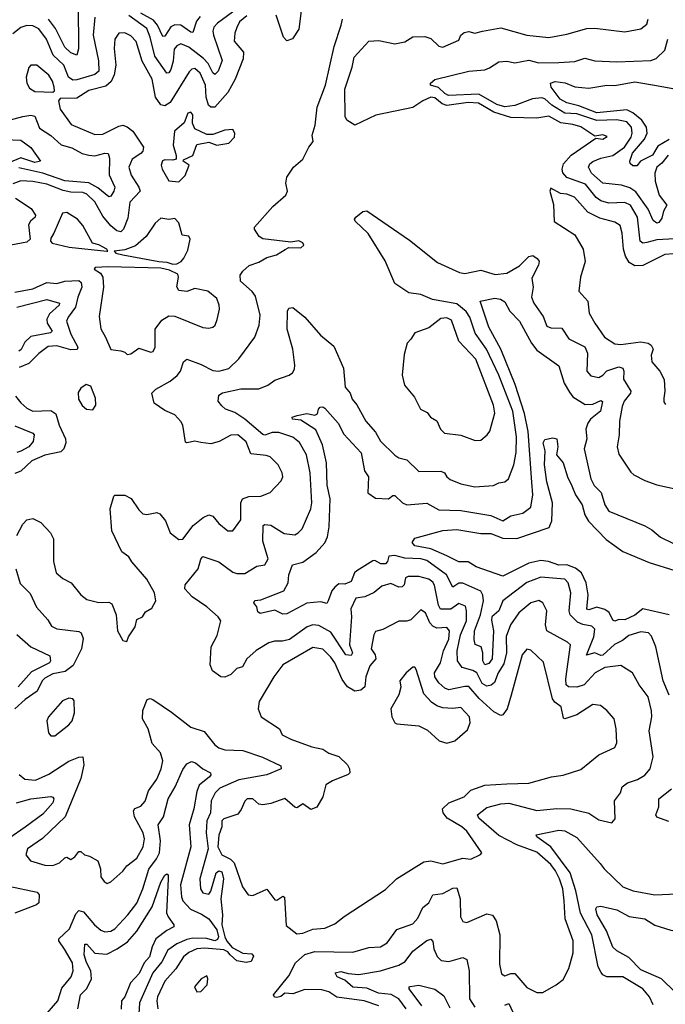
# Model space of a CAD drawing. Extents: x 1245515 to 1420776, y 606314 to 671314.
# Tile 354 of 385: x 1397580 to 1400808, y 633638 to 638562. Entities that reach past the tile are written whole.
import ezdxf

# ---------------------------------------------------------------- set-up
doc = ezdxf.new("R2010")
doc.units = 0

msp = doc.modelspace()

# ---------------------------------------------------------------- linework, layer by layer
at = {"layer": '0CON10XD'}
for points in [[(1397871.9, 638635), (1397874, 638416), (1397865.7, 638385), (1397835, 638396.6), (1397805, 638424.7), (1397758.3, 638518.3), (1397724.5, 638564.5)], [(1398694.2, 638635.8), (1398568.9, 638545), (1398550.9, 638525), (1398545.3, 638505), (1398548.8, 638485), (1398592.7, 638357.3), (1398572.4, 638305), (1398555, 638288.7), (1398545, 638295.5), (1398522.4, 638342.4), (1398498.2, 638368.2), (1398425, 638425.5), (1398385, 638441.8), (1398365, 638431.1), (1398352.8, 638415), (1398347.8, 638355), (1398336.5, 638313.5), (1398325, 638295.6), (1398315, 638294.4), (1398255, 638379.6), (1398232.3, 638475), (1398215, 638517.6), (1398125, 638582.5)], [(1398482.7, 638577.3), (1398464.3, 638555), (1398445, 638498.6), (1398435, 638499.6), (1398385.5, 638535), (1398355, 638537), (1398335, 638525.8), (1398305, 638479.6), (1398295, 638478.2), (1398268.3, 638535), (1398249.2, 638559.2), (1398185, 638594.4)], [(1398987.2, 638607.2), (1398975.7, 638515), (1398943.9, 638466.1), (1398915, 638456.8), (1398899.3, 638475), (1398862.3, 638585)], [(1397956.1, 638573.9), (1397947.8, 638485), (1397974.3, 638355.7), (1397975.2, 638304.8), (1397955, 638288.3), (1397865, 638261.6), (1397845, 638259.5), (1397824, 638274), (1397800.7, 638335), (1397746.9, 638385), (1397714.6, 638464.6), (1397675, 638516.8), (1397645, 638531.8), (1397615, 638532.7), (1397585, 638523.2), (1397545, 638490.8)], [(1397565, 635983.2), (1397595, 636038.9), (1397615, 636060), (1397645, 636067.5), (1397685, 636047.7), (1397733.8, 635995), (1397748.4, 635965), (1397748.3, 635851.7), (1397762.5, 635795), (1397795, 635767.3), (1397837.8, 635745), (1397885.4, 635685), (1397915, 635662.3), (1397975, 635646.6), (1398025, 635648.2), (1398039.9, 635639.9), (1398062.1, 635585), (1398068.8, 635505), (1398095, 635457.5), (1398115, 635452), (1398123.9, 635476.1), (1398156.7, 635525), (1398165, 635562.5), (1398194.2, 635575.8), (1398208.8, 635601.2), (1398241.5, 635618.5), (1398261.5, 635655), (1398254.5, 635695), (1398215, 635764.3), (1398140.3, 635850.3), (1398125, 635876.5), (1398090.3, 635900.3), (1398041.1, 636005), (1398032.5, 636115), (1398051.2, 636178.8), (1398056.2, 636183.8), (1398105, 636184.5), (1398137.1, 636167.1), (1398175, 636110.6), (1398195, 636091.5), (1398215, 636088.2), (1398265, 636098.2), (1398281.3, 636091.3), (1398308.2, 636055), (1398332.2, 635995), (1398375, 635962.7), (1398395, 635963.5), (1398447.8, 636032.2), (1398497, 636073), (1398525, 636085.3), (1398545, 636079.6), (1398575, 636042.9), (1398621.2, 636005), (1398646.2, 636005), (1398685, 636060), (1398685.3, 636145), (1398693.5, 636165), (1398725, 636177.8), (1398785, 636178.8), (1398831.8, 636198.2), (1398887.5, 636255), (1398895.6, 636275), (1398892.2, 636295), (1398871.9, 636335), (1398832, 636375), (1398812.4, 636382.4), (1398735, 636390.5), (1398711.5, 636451.5), (1398671.4, 636485), (1398635, 636484.2), (1398576.7, 636453.3), (1398535, 636441), (1398485, 636447.8), (1398455, 636454.7), (1398415, 636445.7), (1398409.4, 636449.4), (1398395.4, 636534.6), (1398385, 636552.7), (1398355.6, 636585.6), (1398305, 636607.4), (1398252.8, 636645), (1398241.2, 636695), (1398260, 636715), (1398332.5, 636755), (1398367.9, 636782.1), (1398383.5, 636805), (1398399.2, 636850.9), (1398415, 636864.5), (1398487.5, 636837.5), (1398545, 636807.8), (1398575, 636804.7), (1398625, 636817.3), (1398675, 636865.7), (1398755.6, 636975), (1398776.7, 637035), (1398782.5, 637085), (1398758.7, 637178.7), (1398742.6, 637202.6), (1398684.6, 637255), (1398682.2, 637285), (1398695.4, 637304.6), (1398728, 637332), (1398775, 637349.4), (1398815, 637372.5), (1398864.2, 637385.8), (1398907, 637413), (1398925, 637422.5), (1398985, 637421.2), (1399000, 637435), (1398995, 637446), (1398975, 637455.7), (1398935, 637450), (1398795, 637466.7), (1398777.7, 637477.7), (1398754, 637515), (1398753.8, 637525), (1398845, 637627.1), (1398910, 637685), (1398918.8, 637705), (1398911.2, 637745), (1398916, 637775), (1398948.6, 637825), (1398995, 637864.4), (1399026.2, 637925), (1399047.8, 637952.2), (1399042.8, 637985), (1399056.6, 638035), (1399067.8, 638125), (1399108.4, 638235), (1399151.5, 638428.5), (1399187.5, 638535), (1399193.1, 638565)], [(1398715, 638581.5), (1398678.7, 638551.4), (1398665, 638522.9)], [(1400855, 637466.8), (1400765, 637460.8), (1400715, 637448.2), (1400695, 637444.1), (1400681.8, 637455), (1400668.9, 637575), (1400634.2, 637634.2), (1400605, 637648.4), (1400525, 637643.9), (1400485, 637656.5), (1400462.7, 637672.7), (1400409.1, 637739.1), (1400315, 637773.5), (1400295.5, 637795.5), (1400291.6, 637815), (1400298.5, 637841.5), (1400337.8, 637885), (1400460.5, 637969.5), (1400495, 637963.9), (1400517.1, 637977.1), (1400495, 637985.8), (1400455, 637979.2), (1400385, 638025.6), (1400345, 638038.4), (1400285, 638046.5), (1400225, 638080), (1400165, 638069.7), (1400035, 638072.5), (1399950.1, 638100.1), (1399874.6, 638145), (1399822.3, 638147.7), (1399715, 638132.5), (1399691.7, 638141.7), (1399655, 638170.7), (1399635, 638175.1), (1399595, 638156.5), (1399545, 638122.1), (1399360, 638085), (1399255, 638034), (1399215, 638060), (1399207.3, 638077.3), (1399205.4, 638214.6), (1399241.9, 638325), (1399251.5, 638375), (1399325.7, 638454.3), (1399375, 638457.5), (1399455, 638441.2), (1399505, 638451.9), (1399545, 638476.9), (1399605, 638478), (1399635, 638468), (1399675, 638430), (1399695, 638424), (1399775, 638460), (1399786, 638485), (1399802.1, 638497.9), (1399825, 638502.2), (1399855, 638494.5), (1399893.3, 638505), (1399985, 638520.8), (1400114.7, 638484.7), (1400225, 638473.4), (1400315, 638490), (1400415, 638518.5), (1400455, 638519.1), (1400605, 638501.5), (1400685, 638516.7), (1400715, 638540), (1400722.1, 638565)], [(1398665, 638522.9), (1398655.8, 638495), (1398652.9, 638455), (1398698.9, 638398.9), (1398697.1, 638367.1), (1398657, 638265), (1398621.3, 638198.7), (1398555, 638125.4), (1398535, 638124.6), (1398524.8, 638134.8), (1398512, 638175), (1398508.5, 638235), (1398482.1, 638295), (1398455, 638317.8), (1398441.4, 638315), (1398427.9, 638302.1), (1398332, 638148), (1398305, 638131.9), (1398285, 638137.1), (1398259.8, 638175), (1398242.8, 638265), (1398192, 638355), (1398163, 638453), (1398135, 638482.1), (1398105, 638496.2), (1398075, 638495.5), (1398055.4, 638465), (1398052.8, 638417.2), (1398060.7, 638335), (1398052.9, 638287.1), (1398037.6, 638252.4), (1398009.9, 638230.1), (1397925, 638208.1), (1397865, 638170), (1397781.7, 638168.3), (1397774.1, 638155.9), (1397782.1, 638115), (1397837.8, 638037.8), (1397955, 637988.4), (1397995, 637989.5), (1398075, 638029.8), (1398095, 638034.3), (1398116.7, 638026.7), (1398145, 638004.1), (1398199.1, 637925), (1398195.2, 637905), (1398185, 637892.6), (1398141.8, 637865), (1398125.9, 637825), (1398136.6, 637785), (1398175.8, 637725), (1398182.6, 637705), (1398131.2, 637648.8), (1398120.2, 637569.8), (1398099.7, 637515), (1398085, 637501.4), (1398065, 637505.8), (1398035, 637531.9), (1397995, 637580), (1397955, 637650.5), (1397915, 637690), (1397895, 637698.2), (1397835, 637699.6), (1397797.1, 637707.1), (1397715, 637738.9), (1397645, 637753.4), (1397585, 637757), (1397545, 637741.5)], [(1400822.7, 637885), (1400790.8, 637845), (1400766.1, 637825), (1400755.6, 637794.4), (1400757, 637755), (1400776.5, 637685), (1400815.3, 637635), (1400798.3, 637605), (1400790.7, 637569.3), (1400775, 637547.6), (1400765, 637544.2), (1400747.4, 637557.4), (1400721.8, 637615), (1400660.9, 637700.9), (1400631.2, 637721.2), (1400589.2, 637735), (1400495, 637743.8), (1400438.1, 637795), (1400423.8, 637825), (1400429.6, 637840.4), (1400445, 637852.8), (1400485, 637870), (1400545, 637882.1), (1400603.1, 637925), (1400636.6, 637975), (1400642.2, 637995), (1400639.3, 638025), (1400615, 638051.4), (1400565, 638061.4), (1400465, 638057.5), (1400365, 638090.5), (1400304.6, 638094.5), (1400240, 638135), (1400205, 638166.5), (1400190.7, 638170.7), (1400144, 638166), (1400055, 638133.7), (1400005, 638127), (1399965, 638137.2), (1399875, 638189.7), (1399723.3, 638183.3), (1399705, 638192.5), (1399673.6, 638223.6), (1399633.3, 638235), (1399633.8, 638245), (1399655, 638262.5), (1399824.8, 638305.2), (1399905, 638312.1), (1399929, 638321), (1399975, 638351.6), (1400015.4, 638354.6), (1400055, 638346.8), (1400125, 638360.2), (1400175, 638346.4), (1400275, 638348.8), (1400355, 638353.8), (1400405, 638370), (1400455, 638356.2), (1400565, 638351.8), (1400735, 638358.5), (1400762.2, 638367.8), (1400805, 638410), (1400820.8, 638465)], [(1397745, 638198.8), (1397753.9, 638206.1), (1397751.8, 638225), (1397743.8, 638255), (1397726.2, 638285), (1397665, 638334.3), (1397635, 638334), (1397625, 638323.3), (1397612.7, 638275), (1397615.6, 638245), (1397628.9, 638218.9), (1397655, 638202.7), (1397745, 638198.8)], [(1400827.2, 637962.8), (1400771, 637929), (1400742.9, 637885), (1400684.5, 637855), (1400665, 637831.5), (1400645, 637831.8), (1400632.8, 637842.8), (1400630.3, 637855), (1400644, 637895), (1400703.9, 637965), (1400717.8, 637995), (1400714.4, 638025), (1400689.6, 638059.6), (1400645.8, 638095.8), (1400615, 638110.6), (1400465, 638097), (1400375, 638131.4), (1400315, 638145.6), (1400282.6, 638165), (1400237.5, 638225), (1400234.4, 638245), (1400257.1, 638252.9), (1400306.4, 638246.4), (1400355, 638226.9), (1400425, 638218.9), (1400515, 638234.6), (1400555, 638233.3), (1400655, 638251.7), (1400763.1, 638233.1), (1400845, 638218.4)], [(1397475, 638046.4), (1397595, 638078.4), (1397635, 638085.2), (1397655, 638080.4), (1397679.6, 638019.6), (1397735, 637983.5), (1397786.6, 637936.6), (1397841.4, 637921.4), (1397893.2, 637893.2), (1397925, 637884.1), (1397955, 637881.4), (1398005, 637894.5), (1398022.1, 637892.1), (1398029.5, 637869.5), (1398026.9, 637786.9), (1398055.4, 637725), (1398050.8, 637705), (1398035, 637679.2), (1398025, 637676.7), (1397970.8, 637720.8), (1397926.5, 637746.5), (1397805, 637755.9), (1397695, 637794), (1397575, 637820.5)], [(1398375, 637751.2), (1398407, 637783), (1398426.7, 637835), (1398397.5, 637855), (1398398.3, 637861.7), (1398445, 637883.3), (1398465, 637937.5), (1398525, 637950), (1398565, 637934), (1398625, 637943.8), (1398653.8, 637975), (1398656, 637995), (1398645, 638013.3), (1398605, 638010), (1398545, 637988), (1398515, 637987.5), (1398455, 638016.7), (1398444.1, 638044.1), (1398445, 638086.2), (1398435, 638099.2), (1398420, 638095), (1398403, 638047), (1398353.3, 638005), (1398346.7, 637935), (1398363, 637883), (1398362.5, 637865), (1398345, 637858.8), (1398305, 637861.2), (1398294.4, 637855.6), (1398288, 637835), (1398292, 637815), (1398325, 637756.7), (1398375, 637751.2)], [(1397473.7, 637843.7), (1397459.9, 637849.9), (1397440.4, 637880.4), (1397442.3, 637947.7), (1397450.5, 637959.5), (1397465, 637964.3), (1397585, 637959.5), (1397635, 637923.1), (1397683.8, 637855), (1397655, 637848.4), (1397585, 637871), (1397525, 637846.2), (1397495, 637844.5), (1397473.7, 637843.7)], [(1400894.8, 637395.2), (1400805, 637387.6), (1400695, 637333.5), (1400655, 637330.6), (1400627.3, 637347.3), (1400609.3, 637379.3), (1400598.4, 637415), (1400592.1, 637495), (1400582.4, 637532.4), (1400555, 637550), (1400480.5, 637569.5), (1400419.6, 637599.6), (1400354.3, 637674.3), (1400315, 637690), (1400283.6, 637693.6), (1400235, 637718.9), (1400230.6, 637705), (1400248.2, 637638.2), (1400252.3, 637552.3), (1400356.1, 637486.1), (1400397.1, 637415), (1400407.6, 637352.4), (1400384.1, 637274.1), (1400376.2, 637205), (1400420, 637155), (1400427.5, 637095), (1400455.4, 637045), (1400504.5, 636975), (1400555, 636940.6), (1400585, 636937.1), (1400685, 636950.7), (1400721.2, 636945), (1400736.9, 636935), (1400746.7, 636915), (1400737.1, 636885), (1400740.2, 636850.2), (1400780, 636805), (1400802.3, 636762.3), (1400805.8, 636705), (1400800.5, 636669.5), (1400800.7, 636650.7), (1400808.3, 636638.3)], [(1397559.7, 637669.7), (1397637.4, 637617.4), (1397659.5, 637585), (1397657.2, 637575), (1397634, 637555), (1397623.9, 637536.1), (1397631.9, 637465), (1397615, 637448.8), (1397536.2, 637435)], [(1398015, 637404.4), (1398020, 637405), (1398016.2, 637415), (1397975, 637435.8), (1397943.6, 637443.6), (1397895, 637533.3), (1397868.8, 637565), (1397815, 637598), (1397793.3, 637595), (1397751.4, 637495), (1397735, 637470), (1397734.4, 637455), (1397742, 637445), (1397827.5, 637425), (1398015, 637404.4)], [(1398345, 637338.8), (1398365, 637341.2), (1398386.8, 637353.2), (1398400.2, 637369.8), (1398420.2, 637409.8), (1398432.9, 637465), (1398425, 637479.5), (1398392.5, 637485), (1398375.9, 637545.9), (1398355, 637567.5), (1398325, 637562.5), (1398285, 637570), (1398258, 637545), (1398211.7, 637478.3), (1398159.5, 637430.5), (1398105, 637410.4), (1398052.5, 637405), (1398060, 637395), (1398095, 637386.7), (1398275, 637352), (1398315, 637350), (1398345, 637338.8)], [(1399359.6, 636499.6), (1399383.6, 636453.6), (1399455, 636384.3), (1399475, 636370.6), (1399515, 636360.6), (1399575, 636301.9), (1399685, 636304.6), (1399704.3, 636295), (1399715.7, 636275), (1399731.9, 636261.9), (1399785, 636241.1), (1399855, 636225.4), (1399948.1, 636231.9), (1399975, 636245.6), (1400005, 636251.1), (1400023.1, 636265), (1400050.7, 636335), (1400062.2, 636397.8), (1400063.1, 636475), (1400044.8, 636605), (1399975.9, 636785), (1399914.1, 636915), (1399857.9, 636995), (1399829.8, 637075), (1399812.5, 637102.5), (1399765, 637141.5), (1399643.3, 637163.3), (1399585, 637187.1), (1399525, 637196), (1399455, 637243.5), (1399406.6, 637356.6), (1399322.3, 637492.3), (1399258, 637555), (1399254, 637565), (1399260, 637575), (1399295, 637603.1), (1399315, 637606.9), (1399529.6, 637459.6), (1399668, 637348), (1399778.3, 637298.3), (1399805, 637293.2), (1399885, 637309.3), (1399957.5, 637287.5), (1400015.4, 637295), (1400078.6, 637331.4), (1400125, 637377.3), (1400145, 637382.7), (1400167.9, 637367.9), (1400177.1, 637355), (1400174.4, 637335), (1400140.6, 637269.4), (1400147.2, 637225), (1400139.2, 637175), (1400150, 637145), (1400197.3, 637077.3), (1400215, 637030), (1400235, 637020.8), (1400290, 637020), (1400325.3, 636965.3), (1400405.9, 636925.9), (1400418.1, 636895), (1400414.6, 636805), (1400435, 636780.5), (1400475, 636773.3), (1400495, 636783.9), (1400515, 636805.2), (1400575, 636825.3), (1400595, 636820), (1400600.3, 636805), (1400599.3, 636765), (1400635.3, 636705), (1400633.5, 636695), (1400602.4, 636655), (1400592.8, 636627.2), (1400578.2, 636555), (1400577.5, 636485), (1400567.8, 636425), (1400575, 636388.8), (1400635, 636298.8), (1400650, 636285), (1400705, 636257.1), (1400765, 636235.6), (1400871.9, 636211.9)], [(1398117.5, 636887.5), (1398135, 636891.2), (1398175, 636918.8), (1398235, 636900), (1398248.1, 636901.9), (1398256.9, 636925), (1398257.5, 637015), (1398291.3, 637058.7), (1398325, 637080.8), (1398355, 637079.2), (1398495, 637022.5), (1398525, 637018.6), (1398545.5, 637024.5), (1398556.9, 637035), (1398567.3, 637062.7), (1398579.2, 637115), (1398577.9, 637135), (1398565, 637167.5), (1398520, 637205), (1398455, 637217.5), (1398415, 637202.5), (1398375, 637207.5), (1398366.4, 637226.4), (1398373.3, 637275), (1398370, 637290), (1398328.6, 637308.6), (1398285, 637318.8), (1398023.4, 637326.6), (1397957.3, 637322.7), (1397953.1, 637315), (1397983.9, 637293.9), (1397995.9, 637275), (1397999.2, 637225), (1397977, 637077), (1397986.4, 637016.4), (1398008.5, 636975), (1398035, 636912.5), (1398085, 636906.7), (1398105, 636900), (1398117.5, 636887.5)], [(1397555, 637200), (1397645, 637216.6), (1397715, 637247), (1397765, 637242.9), (1397805, 637254.8), (1397875, 637257.1), (1397887.1, 637247.1), (1397891, 637225), (1397870, 637175), (1397859.7, 637125), (1397822.6, 637075), (1397814.7, 637055), (1397835, 636988.5), (1397870, 636925), (1397867.9, 636912.1), (1397835, 636910.2), (1397765, 636931.5), (1397723.2, 636926.8), (1397675, 636892.5), (1397625, 636842), (1397577.1, 636822.9)], [(1400826.9, 635183.1), (1400797.5, 635255), (1400761.1, 635425), (1400738.3, 635478.2), (1400724.2, 635495), (1400685, 635500), (1400625, 635481.5), (1400593.1, 635456.9), (1400553.1, 635436.9), (1400495, 635384), (1400485, 635382.5), (1400455.8, 635395.8), (1400413.3, 635383.3), (1400450.2, 635475), (1400454.7, 635514.7), (1400439.6, 635529.6), (1400395, 635537.1), (1400368.8, 635548.8), (1400332.9, 635585), (1400327.2, 635605), (1400335.7, 635695), (1400322.4, 635745), (1400305, 635764.8), (1400185, 635773.5), (1400115, 635747.9), (1399994.9, 635655.1), (1399975.2, 635604.8), (1399940.7, 635575), (1399939.2, 635559.2), (1399948.6, 635505), (1399941.7, 635365), (1399925, 635341.8), (1399905, 635334.7), (1399896.3, 635355), (1399894.8, 635394.8), (1399886.5, 635425), (1399856.5, 635436.5), (1399852.4, 635462.4), (1399854.5, 635505), (1399883, 635585), (1399898.4, 635655), (1399895, 635684.4), (1399885, 635703.4), (1399795, 635744.8), (1399775, 635744.7), (1399745, 635723.6), (1399713.4, 635785), (1399615, 635857.3), (1399584.8, 635865.2), (1399505, 635868.7), (1399455, 635882.5), (1399425, 635878.2), (1399418.4, 635851.6), (1399408.8, 635841.2), (1399385, 635840.8), (1399355, 635857.3), (1399345, 635855.9), (1399265.5, 635805), (1399254.1, 635795), (1399237.5, 635752.5), (1399205, 635738.7), (1399175, 635740.4), (1399156, 635724), (1399140.7, 635705), (1399122.7, 635655), (1399115, 635643.1), (1399085, 635650), (1399015, 635643.6), (1398915, 635591.1), (1398895, 635588.1), (1398855, 635608.6), (1398782.4, 635592.4), (1398771.1, 635601.1), (1398765.3, 635625.3), (1398751.4, 635645), (1398755, 635658.1), (1398785, 635660.8), (1398900, 635705), (1398922.5, 635745), (1398925.6, 635785.6), (1398943.6, 635836.4), (1398995, 635849.6), (1399062.2, 635897.8), (1399105.3, 635945), (1399118.6, 635975), (1399126.7, 636025), (1399131.4, 636165), (1399116.6, 636233.4), (1399114.1, 636345), (1399094.7, 636435), (1399061.3, 636511.3), (1398985, 636559.5), (1398944, 636565), (1398942, 636575), (1398967.9, 636582.1), (1399015, 636593.3), (1399056.2, 636583.8), (1399068.8, 636591.2), (1399073.3, 636615), (1399082.5, 636625), (1399095, 636626.7), (1399105, 636620), (1399172.2, 636545), (1399199.8, 636489.8), (1399287.1, 636395), (1399304.5, 636305), (1399324.4, 636275), (1399321.1, 636195), (1399358.8, 636168.8), (1399424.6, 636165.4), (1399445, 636182.1), (1399455, 636182.3), (1399493.3, 636145), (1399515, 636135.3), (1399614.7, 636144.7), (1399675, 636111.4), (1399785, 636106.8), (1399935, 636081.6), (1399995, 636055.2), (1400035, 636081.5), (1400095, 636094.6), (1400135, 636124.4), (1400145.7, 636185), (1400140.8, 636249.2), (1400122.4, 636502.4), (1400103.1, 636593.1), (1400057.4, 636737.4), (1399985, 636913.5), (1399924.7, 637025), (1399882.5, 637155), (1399955, 637169.6), (1399984.6, 637164.6), (1400005, 637150.8), (1400030.4, 637105), (1400079.6, 637055), (1400138.6, 636945), (1400165, 636909.5), (1400275, 636831.4), (1400302.4, 636745), (1400328.9, 636698.9), (1400345.8, 636675.8), (1400406.8, 636636.8), (1400445, 636639.8), (1400485, 636658.2), (1400493.1, 636653.1), (1400483.4, 636605), (1400433.7, 636565), (1400421.1, 636545), (1400410.9, 636515), (1400414.6, 636465), (1400401.7, 636415), (1400435.3, 636265), (1400452.2, 636232.2), (1400487.5, 636197.5), (1400505.2, 636135.2), (1400525, 636103.3), (1400705, 636030.6), (1400740.5, 636010.5), (1400784.5, 635974.5), (1400844.6, 635944.6)], [(1397565, 637124.1), (1397715, 637162.5), (1397779.4, 637145), (1397778.2, 637135), (1397729.6, 637090.4), (1397716.1, 637065), (1397718.1, 637045), (1397741.8, 637005), (1397733.5, 636996.5), (1397635, 636977.1), (1397605, 636949.1), (1397587.4, 636912.6), (1397576.5, 636905)], [(1399375, 633629.7), (1399302, 633655), (1399165, 633674.1), (1399125, 633699.8), (1399089.9, 633709.9), (1399005, 633712.4), (1398945, 633689.3), (1398905, 633693.8), (1398885, 633677.5), (1398865, 633671.4), (1398853.6, 633673.6), (1398848.6, 633685), (1398925, 633779.5), (1398959.6, 633845), (1399005, 633886), (1399055, 633902.1), (1399245, 633898.4), (1399325, 633921.5), (1399384.7, 633925.3), (1399416.5, 633945), (1399465, 634012.5), (1399545, 634040.4), (1399570.7, 634069.3), (1399595, 634121.5), (1399625.4, 634145), (1399645.3, 634184.7), (1399695, 634191.1), (1399745, 634218), (1399765, 634220.6), (1399782.7, 634165), (1399783.4, 634075), (1399795, 634052.2), (1399815, 634047.5), (1399915, 634090.4), (1399943, 634083), (1399962.2, 634055), (1399980.5, 633985), (1399978.3, 633838.3), (1399989.5, 633789.5), (1400005, 633780), (1400035, 633791.5), (1400055, 633791.1), (1400115, 633721.9), (1400165, 633697.5), (1400195, 633697.3), (1400262.5, 633735), (1400297.6, 633762.4), (1400325, 633816.7), (1400347.9, 633895), (1400347.3, 633955), (1400306.3, 634065), (1400302.6, 634155), (1400294.8, 634214.8), (1400279, 634265), (1400259.5, 634305), (1400235, 634337.4), (1400165, 634398.9), (1400064.9, 634434.9), (1399975, 634481.7), (1399875, 634569.2), (1399868.5, 634585), (1399915, 634621.5), (1399985, 634640), (1400025, 634643.5), (1400165, 634607), (1400265, 634617.3), (1400335, 634615.4), (1400425, 634594.4), (1400475, 634560), (1400540, 634545), (1400556.7, 634565), (1400554.4, 634655.6), (1400584.2, 634695), (1400591.4, 634725), (1400618.6, 634745), (1400667.9, 634762.1), (1400705, 634783.8), (1400731.8, 634815), (1400747.6, 634875), (1400727.1, 635005), (1400740, 635075), (1400738.9, 635105), (1400722.5, 635175), (1400677.7, 635235), (1400643.1, 635295), (1400585, 635332.5), (1400505, 635322.6), (1400457.1, 635295), (1400402.5, 635235), (1400365, 635224.3), (1400324.3, 635225), (1400311.6, 635235), (1400310.4, 635265), (1400333.8, 635435), (1400319, 635449), (1400216, 635505), (1400209.4, 635535), (1400216.2, 635605), (1400195, 635646), (1400175, 635656.7), (1400135, 635646.4), (1400074.8, 635595.2), (1400033.7, 635536.3), (1400012.9, 635477.1), (1400013.7, 635396.3), (1399999.9, 635340.1), (1399971.9, 635295), (1399953.5, 635246.5), (1399936.7, 635233.3), (1399915, 635229.2), (1399891.8, 635241.8), (1399865, 635295.2), (1399845, 635307.9), (1399791.8, 635321.8), (1399768.5, 635355), (1399767.7, 635405), (1399784.3, 635485), (1399813.3, 635555), (1399814.1, 635605), (1399808.5, 635628.5), (1399775, 635641.5), (1399735.9, 635614.1), (1399683.4, 635613.4), (1399673.2, 635633.2), (1399654.4, 635734.4), (1399645, 635749.6), (1399625, 635764.2), (1399575, 635777.9), (1399522.2, 635777.8), (1399509.1, 635770.9), (1399502.2, 635735), (1399491.9, 635725), (1399475, 635724.8), (1399435, 635742.5), (1399390.8, 635729.2), (1399352, 635698), (1399305.8, 635675), (1399260.4, 635669.6), (1399236.2, 635615), (1399239.6, 635575), (1399229.7, 635435), (1399243.4, 635395), (1399237.1, 635382.9), (1399210.9, 635385), (1399135, 635499.4), (1399075, 635532.6), (1399045, 635536.3), (1399017.5, 635525), (1398928.5, 635461.5), (1398893.4, 635453.4), (1398854.7, 635454.7), (1398825, 635445.2), (1398762.5, 635407.5), (1398715, 635365.6), (1398694.6, 635325.4), (1398665, 635317.3), (1398635, 635287.5), (1398605, 635274.3), (1398585, 635275.7), (1398544.3, 635305), (1398533.1, 635335), (1398536.7, 635425), (1398567, 635483), (1398585.5, 635555), (1398571.5, 635575), (1398515.4, 635625), (1398441.9, 635675), (1398406.2, 635715), (1398408, 635735), (1398428.2, 635761.8), (1398471.8, 635815), (1398485, 635863.8), (1398495, 635878), (1398575, 635851.1), (1398645, 635798.2), (1398665, 635792.3), (1398705, 635791.6), (1398765, 635829.6), (1398805, 635835.7), (1398821.8, 635865), (1398794.8, 635954.8), (1398797.2, 636032.8), (1398805, 636037.7), (1398835, 636034.3), (1398901.7, 635991.7), (1398955, 635986.4), (1398972.9, 635995), (1398992.2, 636015), (1399035, 636115.7), (1399040, 636145), (1399031.5, 636295), (1399013.4, 636385), (1398978.2, 636448.2), (1398945, 636474.8), (1398875, 636497.2), (1398842.2, 636497.8), (1398805, 636484.5), (1398795, 636486.7), (1398704.8, 636564.8), (1398655, 636596.9), (1398609.2, 636615), (1398590.5, 636630.5), (1398572.9, 636655), (1398575.7, 636684.3), (1398594.7, 636695.3), (1398685, 636715.3), (1398775, 636716.2), (1398820.8, 636735), (1398855, 636760), (1398926.5, 636783.5), (1398943.6, 636796.4), (1398953.9, 636815), (1398955.8, 636835), (1398945.3, 636915), (1398917.3, 637015), (1398918.6, 637105), (1398925, 637118.8), (1398945, 637122), (1399005, 637074.4), (1399084.7, 636984.8), (1399149.8, 636929.8), (1399199, 636819), (1399207.8, 636725), (1399231.5, 636695), (1399241.8, 636665), (1399265.2, 636635.2), (1399310.8, 636555), (1399359.6, 636499.6)], [(1399857.3, 636457.3), (1399885, 636458.6), (1399917.5, 636485), (1399930, 636505), (1399955.5, 636595), (1399948.9, 636635), (1399859.7, 636865), (1399775.3, 636955), (1399738.5, 637058.5), (1399715, 637071.2), (1399685, 637067.7), (1399625, 637020.8), (1399555, 636996.7), (1399536, 636964), (1399516.7, 636945), (1399501.7, 636888.3), (1399492.5, 636785), (1399504.3, 636735), (1399554.2, 636675), (1399584.5, 636614.5), (1399616.8, 636596.8), (1399634.4, 636574.4), (1399665, 636555.8), (1399683.1, 636515), (1399703.7, 636493.7), (1399785, 636484.4), (1399857.3, 636457.3)], [(1397945, 636611.2), (1397960, 636635), (1397959.7, 636669.7), (1397935, 636730), (1397912.5, 636737.5), (1397885, 636720), (1397872.3, 636697.7), (1397874.2, 636665), (1397892.7, 636632.7), (1397913.8, 636613.8), (1397945, 636611.2)], [(1397559.5, 636679.5), (1397585.3, 636645.3), (1397615, 636619.1), (1397645, 636603.9), (1397735, 636606.7), (1397761, 636591), (1397777.1, 636535), (1397808.4, 636465), (1397810, 636445), (1397800.4, 636415), (1397785, 636400.6), (1397705, 636384.8), (1397640, 636355), (1397585, 636304.7), (1397555, 636292.3)], [(1397555, 636530.8), (1397646, 636495), (1397652, 636485), (1397646.8, 636453.2), (1397625, 636426.4), (1397585, 636404.7), (1397565, 636398)], [(1400826.4, 635585), (1400696.1, 635616.1), (1400655.4, 635584.6), (1400605, 635561.4), (1400575, 635561.5), (1400555, 635553.8), (1400545, 635558.8), (1400527.1, 635597.1), (1400505, 635612.8), (1400465, 635623.7), (1400425, 635611.3), (1400415, 635614.2), (1400422.1, 635685), (1400411.9, 635745), (1400388.4, 635795), (1400358.9, 635818.9), (1400315, 635835.2), (1400275, 635833.8), (1400223, 635853), (1400185, 635856.8), (1400125, 635843.7), (1399995, 635778.6), (1399862, 635825), (1399821.4, 635851.4), (1399775, 635851.1), (1399715, 635881.1), (1399635, 635915.7), (1399555, 635931.3), (1399542.2, 635947.8), (1399555, 635968.8), (1399695, 636007.3), (1399765, 636012.3), (1399885, 635991.8), (1399935, 635992.3), (1399995, 635969.8), (1400065, 635967.9), (1400227, 636023), (1400240.3, 636055), (1400244.2, 636145), (1400215, 636251.2), (1400203.2, 636335), (1400206.5, 636405), (1400196.9, 636445), (1400205, 636461.9), (1400245, 636470.4), (1400265.3, 636465.3), (1400271.2, 636425), (1400263.8, 636385), (1400296.9, 636345), (1400318.2, 636275), (1400341.1, 636231.1), (1400359.3, 636185), (1400391.8, 636135), (1400404.6, 636085), (1400423.7, 636053.7), (1400511.7, 635961.7), (1400595, 635902.3), (1400727, 635847), (1400855, 635807.5)], [(1397561.3, 635815), (1397583, 635743), (1397631.9, 635691.9), (1397663.7, 635623.7), (1397720.5, 635560.5), (1397738.3, 635528.3), (1397765, 635515.5), (1397875, 635502.9), (1397887.5, 635495), (1397897.2, 635467.2), (1397889, 635415), (1397848.1, 635331.9), (1397807.5, 635302.5), (1397745, 635290.2), (1397705, 635269.5), (1397691.9, 635255), (1397666.7, 635203.3), (1397608, 635162), (1397556.6, 635115)], [(1398965, 633990.6), (1398995, 633992.7), (1399045, 634013.5), (1399105, 634018.6), (1399155, 634040), (1399202.4, 634077.6), (1399408.9, 634211.1), (1399464, 634265), (1399600.2, 634349.8), (1399635, 634355.5), (1399695, 634341.1), (1399795, 634369.2), (1399835, 634364.2), (1399883.6, 634386.4), (1399890, 634395), (1399815, 634503.1), (1399790, 634525), (1399717.9, 634567.9), (1399696.4, 634595), (1399693.5, 634615), (1399725.6, 634645), (1399801.8, 634675), (1399835, 634708.6), (1399905, 634733), (1400015, 634740.4), (1400125, 634742.9), (1400238.8, 634775), (1400296.6, 634783.4), (1400385, 634812.5), (1400475, 634885.6), (1400555, 634922.5), (1400565.7, 634945), (1400562.7, 635015), (1400551.9, 635065), (1400515, 635107.1), (1400482.9, 635132.9), (1400445, 635137.9), (1400364.8, 635085.2), (1400305, 635065.4), (1400298.5, 635068.5), (1400287.5, 635125), (1400255, 635148.4), (1400243.5, 635165), (1400198.9, 635348.9), (1400135, 635408.9), (1400115, 635413.1), (1400091.4, 635385), (1400036.8, 635183.2), (1400017.2, 635115), (1399995, 635086.2), (1399985, 635082.3), (1399949.9, 635099.9), (1399877.3, 635167.3), (1399825, 635226.6), (1399805, 635227.7), (1399725, 635210.4), (1399705, 635218.9), (1399675, 635245.2), (1399655.2, 635275), (1399653.8, 635295), (1399683, 635345), (1399699.3, 635405), (1399725.6, 635464.4), (1399729.2, 635505), (1399715, 635522.9), (1399665, 635518.8), (1399645, 635528.4), (1399630, 635545), (1399608.7, 635595), (1399585, 635610), (1399535, 635560), (1399515, 635553.4), (1399475, 635554.6), (1399395, 635511.9), (1399358.3, 635501.7), (1399350, 635485), (1399337.3, 635415), (1399357.6, 635385), (1399361.3, 635365), (1399330, 635330), (1399309.8, 635275), (1399305.3, 635225), (1399285, 635209.2), (1399255, 635203.9), (1399219.2, 635225), (1399192.3, 635262.3), (1399155.7, 635345), (1399135, 635373.8), (1399095, 635413.5), (1399045, 635422.5), (1398895, 635335.6), (1398850, 635275), (1398777.5, 635152.5), (1398772.7, 635115), (1398786.9, 635075), (1398878.8, 635015), (1398892.5, 634985), (1398935, 634963.1), (1399040, 634925), (1399095, 634914.5), (1399125, 634893.1), (1399175, 634877.5), (1399218.8, 634835), (1399228.8, 634815), (1399230, 634795), (1399222.3, 634787.7), (1399144.6, 634755.4), (1399110.8, 634735), (1399095.8, 634675), (1399065, 634624.2), (1399035, 634612.5), (1398995, 634640), (1398974.2, 634625.8), (1398965, 634620), (1398955, 634623.8), (1398905, 634667.5), (1398835, 634642), (1398795, 634636), (1398775, 634638.8), (1398745, 634665.8), (1398717.5, 634665), (1398705, 634653.3), (1398688.1, 634611.9), (1398670.6, 634589.4), (1398600.8, 634565), (1398590.8, 634555), (1398590, 634525), (1398575.6, 634484.4), (1398570.5, 634425), (1398591.1, 634385), (1398633.3, 634363.3), (1398652.1, 634345), (1398693.5, 634225), (1398722.5, 634185), (1398745, 634182.5), (1398815, 634213.3), (1398855, 634160.8), (1398865, 634159.2), (1398895, 634178.8), (1398903.9, 634173.9), (1398912.3, 634032.3), (1398965, 633990.6)], [(1397565, 635487.8), (1397636, 635426), (1397731.3, 635381.3), (1397733.9, 635355), (1397729.3, 635345), (1397638.8, 635301.2), (1397571.9, 635225)], [(1399715, 634944.2), (1399755, 634956), (1399819.5, 635010.5), (1399832, 635045), (1399828.1, 635075), (1399785, 635122.5), (1399745, 635117.1), (1399695, 635121), (1399665, 635130), (1399638.2, 635148.2), (1399600.7, 635190.7), (1399562.9, 635312.9), (1399555, 635324.2), (1399545, 635323.1), (1399511.4, 635295), (1399480.8, 635255), (1399485.6, 635224.4), (1399475.8, 635185), (1399436, 635115), (1399441.2, 635075), (1399456, 635046), (1399465, 635041.2), (1399575, 635031.2), (1399618.3, 635008.3), (1399677.5, 634955), (1399715, 634944.2)], [(1397576.6, 634786.6), (1397605, 634763.6), (1397659.2, 634759.2), (1397725, 634787.9), (1397825, 634854.2), (1397875, 634874.5), (1397895.5, 634875), (1397900.5, 634835), (1397885, 634766.9), (1397807.1, 634575), (1397693.4, 634466.6), (1397619.5, 634415), (1397611.1, 634385), (1397633.8, 634355), (1397705, 634333.6), (1397745, 634331.8), (1397778.8, 634345), (1397805, 634370.8), (1397815, 634373.8), (1397835, 634361.2), (1397855, 634375.8), (1397875, 634402), (1397885, 634401.2), (1397903.3, 634385), (1397928.7, 634378.7), (1397971.2, 634355), (1397984.4, 634315), (1397986, 634276), (1398001.7, 634251.7), (1398017.7, 634242.3), (1398035, 634250), (1398095, 634304.4), (1398115, 634330.6), (1398165, 634368.1), (1398198.1, 634425), (1398203.8, 634465), (1398197.7, 634495), (1398154.7, 634575), (1398148.5, 634605), (1398155, 634617.1), (1398185, 634629.4), (1398206.6, 634653.4), (1398223.6, 634705), (1398265, 634762.9), (1398286.8, 634815), (1398295.4, 634855), (1398284.7, 634894.7), (1398242.8, 634942.8), (1398222.8, 635015), (1398194.5, 635065), (1398195, 635107.5), (1398217.7, 635162.3), (1398232.9, 635167.1), (1398245, 635162.9), (1398339.2, 635099.3), (1398435, 635023.8), (1398502.3, 635002.3), (1398555.5, 634935), (1398575, 634920.4), (1398605, 634909.7), (1398695, 634907.5), (1398794, 634874), (1398885, 634830), (1398887.5, 634815), (1398815.3, 634784.7)], [(1397755, 634980), (1397826, 635035), (1397842, 635055), (1397853.8, 635095), (1397852.5, 635155), (1397846.2, 635166.2), (1397825, 635168.8), (1397793.3, 635155), (1397724.2, 635075), (1397716.2, 635055), (1397723.8, 634995), (1397735, 634980), (1397755, 634980)], [(1397695, 633568.4), (1397771.5, 633655), (1397791.3, 633718.7), (1397837.3, 633775), (1397847.7, 633805), (1397844.1, 633845), (1397803.9, 633913.9), (1397776, 633955), (1397775.8, 633965), (1397829.3, 634015), (1397860.3, 634089.7), (1397875, 634107.1), (1397899.4, 634099.4), (1397954.8, 634034.8), (1397985, 634008.5), (1398005, 634000.9), (1398035, 634003.4), (1398055, 634015.4), (1398121.3, 634085), (1398165, 634143.5), (1398195, 634215.6), (1398225.6, 634314.4), (1398264, 634365), (1398278.8, 634395), (1398284.5, 634454.5), (1398272.5, 634535), (1398299.6, 634575), (1398322.5, 634665), (1398357.1, 634725), (1398395, 634811.4), (1398415, 634840.8), (1398438.3, 634851.7), (1398458.8, 634845), (1398495.5, 634815.5), (1398534, 634795), (1398535.8, 634785), (1398528.6, 634775), (1398477.1, 634732.9), (1398465, 634701.2), (1398451, 634615), (1398427.7, 634535), (1398436.2, 634425), (1398383.6, 634235), (1398389.5, 634175), (1398396.2, 634155), (1398433.2, 634113.2), (1398489.3, 634089.3), (1398525, 634064.7), (1398565, 634009.8), (1398574.1, 633975), (1398568.4, 633961.6), (1398555, 633954.8), (1398515, 633966.6), (1398445, 633968), (1398415, 633962.2), (1398365, 633940.4), (1398320.8, 633909.2), (1398290.5, 633849.5), (1398244.9, 633795.1), (1398178.9, 633645), (1398174.1, 633564.1)], [(1398815.3, 634784.7), (1398675, 634760.9), (1398581.4, 634718.6), (1398558.1, 634695), (1398537.8, 634655), (1398533.2, 634595), (1398515.9, 634555), (1398513, 634495), (1398521.9, 634415), (1398480.5, 634265), (1398484.1, 634215), (1398495, 634194.6), (1398525, 634188.5), (1398535, 634204.3), (1398561.5, 634295), (1398575, 634305.9), (1398590.4, 634300.4), (1398598.2, 634265), (1398585.5, 634165), (1398594.4, 634085), (1398590.3, 634035), (1398605.8, 633975), (1398615, 633953.2), (1398642.1, 633922.1), (1398695, 633893.8), (1398740.8, 633890.8), (1398748.5, 633878.5), (1398737.5, 633852.5), (1398712.8, 633847.2), (1398665, 633854.6), (1398631.8, 633885), (1398620.8, 633900.8), (1398600.5, 633910.5), (1398505, 633918.6), (1398465, 633915.5), (1398425, 633897.3), (1398399.7, 633875), (1398361.2, 633815), (1398305, 633753.1), (1398269.7, 633675), (1398266.3, 633655), (1398271.2, 633615)], [(1400825, 634551.8), (1400765, 634573.2), (1400760, 634585), (1400774.6, 634625.4), (1400774.6, 634665), (1400838.6, 634715)], [(1397564.7, 634644.7), (1397635, 634665.6), (1397735, 634676.2), (1397745, 634674.4), (1397750.3, 634665), (1397745.7, 634645), (1397695, 634589.5), (1397607, 634523), (1397525, 634467.2)], [(1400746.5, 633635), (1400729.5, 633675), (1400695, 633715.5), (1400595, 633775.5), (1400515, 633774.6), (1400495, 633784.4), (1400486.4, 633796.4), (1400472.5, 633825), (1400440.5, 633985), (1400383.4, 634093.4), (1400360.3, 634205), (1400332, 634295), (1400235.3, 634425.3), (1400165.7, 634475), (1400162.5, 634485), (1400275, 634508), (1400305, 634505.3), (1400365, 634471.5), (1400482.1, 634342.1), (1400501.8, 634315), (1400595, 634225.6), (1400646.7, 634205), (1400755, 634185.5), (1400865, 634190.6)], [(1398165, 634003.8), (1398243.1, 634125), (1398285, 634248.6), (1398305, 634284), (1398315, 634290.8), (1398322, 634285), (1398323.1, 634265), (1398314.7, 634095), (1398322, 634075), (1398351.4, 634035), (1398350.8, 634025), (1398315, 634007.1), (1398260.7, 633965), (1398242.4, 633925), (1398229.4, 633875), (1398202.8, 633845), (1398177.6, 633792.4), (1398134.2, 633745), (1398105.7, 633675), (1398088.9, 633655), (1398087.4, 633612.6)], [(1397525, 634228), (1397667.8, 634197.8), (1397678.1, 634185), (1397675.5, 634145), (1397663.8, 634135), (1397555.9, 634094.1)], [(1400922.2, 633635), (1400788.4, 633765), (1400685, 633809.8), (1400625, 633872.3), (1400565.3, 633905.3), (1400545, 633923.3), (1400513.1, 634005), (1400466.7, 634085), (1400460, 634115), (1400465, 634126), (1400485, 634128.6), (1400565, 634110.9), (1400627.1, 634077.1), (1400705, 634064.6), (1400755, 634033.3), (1400835, 634007.7), (1400902.6, 633997.4)], [(1397870.8, 633615), (1397883.8, 633685), (1397915, 633716), (1397938.8, 633765), (1397936, 633805), (1397913.9, 633846.1), (1397903.1, 633885), (1397905, 633938.6), (1397915, 633937.8), (1397955, 633894), (1398015, 633888.8), (1398068.2, 633915), (1398119.6, 633950.4), (1398165, 634003.8)], [(1399512.4, 633615), (1399475, 633665.6), (1399436.9, 633686.9), (1399373.4, 633693.4), (1399315, 633717.7), (1399245, 633723.7), (1399205, 633758.9), (1399167.8, 633775), (1399158, 633795), (1399185, 633802.5), (1399221.8, 633791.8), (1399275, 633786.4), (1399384.4, 633805.6), (1399475, 633834.1), (1399508, 633852), (1399545, 633903.8), (1399615, 633957.5), (1399635, 633963.1), (1399645, 633951.2), (1399650.3, 633915), (1399666.5, 633876.5), (1399687.2, 633857.3), (1399725, 633852), (1399795, 633872.2), (1399815, 633862), (1399827.6, 633805), (1399828.5, 633665), (1399855, 633622.7)], [(1398465, 633700), (1398485, 633702.5), (1398516.7, 633735), (1398520, 633765), (1398515, 633780), (1398487.5, 633765), (1398454, 633725), (1398465, 633700)], [(1399590, 633630), (1399527.5, 633715), (1399526.7, 633725), (1399532.6, 633727.4), (1399575, 633733.1), (1399655, 633713.1), (1399699.7, 633679.7), (1399730.1, 633620.1)], [(1400005, 633634.1), (1400025, 633641.2), (1400045, 633598.5)]]:
    msp.add_lwpolyline(points, dxfattribs=at)

doc.saveas('drawing.dxf')
